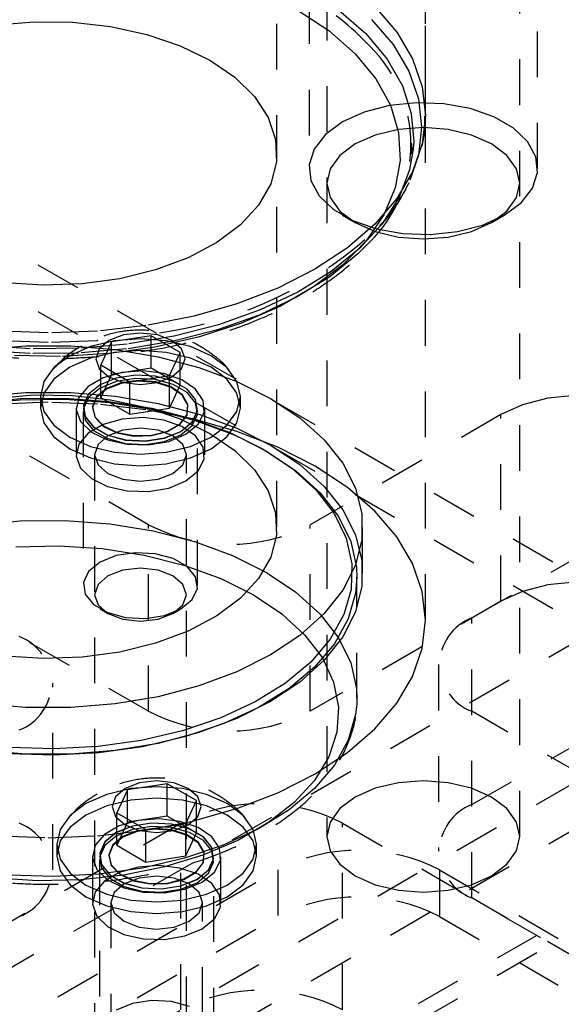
# Model space of a CAD drawing. Header units: inches. Extents: x 1907 to 2452, y -210 to -54.
# Tile 480 of 656: x 2001.44 to 2002.63, y -197.02 to -194.87. Entities that reach past the tile are written whole.
import ezdxf

# ---------------------------------------------------------------- set-up
doc = ezdxf.new("R2010")
doc.units = ezdxf.units.IN
doc.header["$LTSCALE"] = 0.5
doc.header["$MEASUREMENT"] = 0
doc.linetypes.add('HIDDEN', pattern=[0.225, 0.15, -0.075])
doc.layers.add('SID-M-H', color=4, linetype='HIDDEN')

msp = doc.modelspace()

# ---------------------------------------------------------------- linework, layer by layer
at = {"layer": 'SID-M-H'}
for p, q in [((2002.00306, -195.97915), (2002.00306, -192.41332)), ((2007.15991, -193.93816), (1994.07844, -201.48994)), ((2002.32781, -195.07934), (2002.32781, -194.14193)), ((2002.32806, -196.18329), (2002.32806, -194.14193)), ((2007.07501, -194.27333), (2000.10587, -198.29653)), ((2007.07501, -194.31191), (2000.13928, -198.31582)), ((2005.55125, -197.75656), (1999.62193, -194.33364)), ((2002.0733, -194.42324), (2002.0733, -195.19597)), ((2002.5733, -195.19597), (2002.5733, -194.42324)), ((2005.55125, -197.85863), (1999.76939, -194.52083)), ((2002.11235, -194.61545), (2002.11235, -196.6568)), ((2002.53425, -196.6568), (2002.53425, -194.61545)), ((2001.72226, -195.97477), (1999.74596, -194.83388)), ((2002.04753, -194.84829), (2002.1166, -194.89402)), ((2002.13853, -194.84926), (2002.19748, -194.90065)), ((2002.21732, -194.84128), (2002.26503, -194.89714)), ((2001.38737, -194.8818), (2001.47124, -194.87455)), ((2001.47124, -194.87455), (2001.55603, -194.87559)), ((2001.55603, -194.87559), (2001.63929, -194.88489)), ((2002.21, -194.86944), (2002.25723, -194.92472)), ((2001.63929, -194.88489), (2001.71864, -194.90217)), ((2002.1166, -194.89402), (2002.17424, -194.94475)), ((2002.26503, -194.89714), (2002.29971, -194.95611)), ((2001.71864, -194.90217), (2001.79178, -194.92695)), ((2002.19748, -194.90065), (2002.24404, -194.95612)), ((2001.79178, -194.92695), (2001.85661, -194.95851)), ((2002.25723, -194.92472), (2002.29155, -194.98309)), ((2001.85661, -194.95851), (2001.91128, -194.99594)), ((2002.17424, -194.94475), (2002.21938, -194.99954)), ((2002.24404, -194.95612), (2002.27737, -195.01468)), ((2002.29971, -194.95611), (2002.32075, -195.01719)), ((2002.29155, -194.98309), (2002.31238, -195.04355)), ((2001.91128, -194.99594), (2001.9542, -195.03816)), ((2002.21938, -194.99954), (2002.25117, -195.05737)), ((2002.27737, -195.01468), (2002.29689, -195.07528)), ((2002.32075, -195.01719), (2002.32781, -195.07934)), ((2001.9542, -195.03816), (2001.98414, -195.08397)), ((2002.31238, -195.04355), (2002.31937, -195.10506)), ((2002.24893, -195.05818), (2002.19397, -195.07246)), ((2002.30821, -195.05191), (2002.24893, -195.05818)), ((2002.25117, -195.05737), (2002.26902, -195.11715)), ((2002.36837, -195.05401), (2002.30821, -195.05191)), ((2002.42591, -195.06436), (2002.36837, -195.05401)), ((2002.47748, -195.08236), (2002.42591, -195.06436)), ((2001.98414, -195.08397), (2002.00025, -195.13203)), ((2002.19397, -195.07246), (2002.14653, -195.09392)), ((2002.29689, -195.07528), (2002.30224, -195.13684)), ((2002.32781, -195.07934), (2002.32075, -195.14148)), ((2002.5201, -195.10696), (2002.47748, -195.08236)), ((2002.14653, -195.09392), (2002.10936, -195.12131)), ((2002.26871, -195.11023), (2002.21783, -195.12239)), ((2002.3233, -195.10608), (2002.26871, -195.11023)), ((2002.31937, -195.10506), (2002.31238, -195.16657)), ((2002.3779, -195.11023), (2002.3233, -195.10608)), ((2002.42878, -195.12239), (2002.3779, -195.11023)), ((2002.55128, -195.13674), (2002.5201, -195.10696)), ((2002.00025, -195.13203), (2002.00205, -195.18098)), ((2002.10936, -195.12131), (2002.08462, -195.15303)), ((2002.21783, -195.12239), (2002.17414, -195.14175)), ((2002.26902, -195.11715), (2002.27261, -195.17779)), ((2002.47247, -195.14175), (2002.42878, -195.12239)), ((2002.08462, -195.15303), (2002.07376, -195.18726)), ((2002.17414, -195.14175), (2002.14062, -195.16697)), ((2002.30131, -195.15264), (2002.29333, -195.19826)), ((2002.32075, -195.14148), (2002.29971, -195.20257)), ((2002.30224, -195.13684), (2002.30131, -195.15264)), ((2002.50599, -195.16697), (2002.47247, -195.14175)), ((2002.56921, -195.16996), (2002.55128, -195.13674)), ((2002.14062, -195.16697), (2002.11954, -195.19634)), ((2002.27261, -195.17779), (2002.26186, -195.23814)), ((2002.31238, -195.16657), (2002.29409, -195.22142)), ((2002.52707, -195.19634), (2002.50599, -195.16697)), ((2002.57285, -195.20468), (2002.56921, -195.16996)), ((2002.00205, -195.18098), (2001.98949, -195.2294)), ((2002.07376, -195.18726), (2002.0774, -195.22199)), ((2002.11954, -195.19634), (2002.11235, -195.22786)), ((2002.29333, -195.19826), (2002.27031, -195.25845)), ((2002.53425, -195.22786), (2002.52707, -195.19634)), ((2002.29971, -195.20257), (2002.26503, -195.26154)), ((2002.56198, -195.23891), (2002.57285, -195.20468)), ((2001.72226, -196.38304), (1999.74596, -195.24215)), ((2001.98949, -195.2294), (2001.96294, -195.27589)), ((2002.0774, -195.22199), (2002.09533, -195.2552)), ((2002.11235, -195.22786), (2002.11954, -195.25937)), ((2002.26186, -195.23814), (2002.23698, -195.29708)), ((2002.52707, -195.25937), (2002.53425, -195.22786)), ((2002.53725, -195.27063), (2002.56198, -195.23891)), ((2002.09533, -195.2552), (2002.12651, -195.28498)), ((2002.11954, -195.25937), (2002.14062, -195.28875)), ((2002.26503, -195.26154), (2002.21732, -195.3174)), ((2002.27031, -195.25845), (2002.23361, -195.31634)), ((2002.50599, -195.28875), (2002.52707, -195.25937)), ((2001.96294, -195.27589), (2001.92316, -195.31913)), ((2002.12651, -195.28498), (2002.16912, -195.30958)), ((2002.50008, -195.29802), (2002.53725, -195.27063)), ((2002.14062, -195.28875), (2002.17414, -195.31397)), ((2002.1465, -195.298), (2002.17412, -195.31395)), ((2002.23698, -195.29708), (2002.19843, -195.35352)), ((2002.24827, -195.29741), (2002.23005, -195.31939)), ((2002.23273, -195.31747), (2002.24827, -195.29741)), ((2002.45264, -195.31948), (2002.50008, -195.29802)), ((2002.47247, -195.31397), (2002.50599, -195.28875)), ((2002.47249, -195.31395), (2002.50011, -195.298)), ((2004.2431, -195.31514), (2000.53079, -197.45821)), ((2001.92316, -195.31913), (2001.8713, -195.35787)), ((2002.21732, -195.3174), (2002.15738, -195.36918)), ((2002.16912, -195.30958), (2002.2207, -195.32758)), ((2002.17414, -195.31397), (2002.21783, -195.33332)), ((2002.23361, -195.31634), (2002.18387, -195.37088)), ((2002.2207, -195.32758), (2002.27824, -195.33793)), ((2002.39768, -195.33376), (2002.45264, -195.31948)), ((2002.42878, -195.33332), (2002.47247, -195.31397)), ((2002.21783, -195.33332), (2002.26871, -195.34549)), ((2002.26871, -195.34549), (2002.3233, -195.34964)), ((2002.27824, -195.33793), (2002.3384, -195.34003)), ((2002.3233, -195.34964), (2002.3779, -195.34549)), ((2002.3384, -195.34003), (2002.39768, -195.33376)), ((2002.3779, -195.34549), (2002.42878, -195.33332)), ((2001.8713, -195.35787), (2001.80884, -195.39098)), ((2002.15738, -195.36918), (2002.08625, -195.41601)), ((2002.18387, -195.37088), (2002.12198, -195.42111)), ((2002.19843, -195.35352), (2002.14692, -195.4064)), ((2002.2062, -195.35635), (2002.18021, -195.38265)), ((2001.80884, -195.39098), (2001.73759, -195.41753)), ((2002.18021, -195.38265), (2002.11866, -195.4326)), ((2002.14692, -195.4064), (2002.08342, -195.45474)), ((2001.65959, -195.43675), (2001.57708, -195.44807)), ((2001.73759, -195.41753), (2001.65959, -195.43675)), ((2002.08625, -195.41601), (2002.00514, -195.45707)), ((2002.11866, -195.4326), (2002.04611, -195.47738)), ((2002.12198, -195.42111), (2002.04904, -195.46612)), ((2001.49245, -195.45119), (2001.40812, -195.446)), ((2001.57708, -195.44807), (2001.49245, -195.45119)), ((2002.00514, -195.45707), (2001.91544, -195.49167)), ((2002.08342, -195.45474), (2002.00911, -195.49764)), ((2002.04611, -195.47738), (2001.96388, -195.51618)), ((2002.04904, -195.46612), (2001.96636, -195.50513)), ((2001.91544, -195.49167), (2001.81868, -195.51921)), ((2002.00911, -195.49764), (2001.92537, -195.5343)), ((2001.81868, -195.51921), (2001.71652, -195.53923)), ((2001.96388, -195.51618), (2001.87342, -195.5483)), ((2001.96636, -195.50513), (2001.87542, -195.53742)), ((2001.71652, -195.53923), (2001.61071, -195.55138)), ((2001.87542, -195.53742), (2001.77783, -195.56243)), ((2001.92537, -195.5343), (2001.83376, -195.56404)), ((2001.50306, -195.55546), (2001.39541, -195.55138)), ((2001.61071, -195.55138), (2001.50306, -195.55546)), ((2001.66727, -195.55984), (2001.63564, -195.57204)), ((2001.7279, -195.56162), (2001.6409, -195.57508)), ((2001.70459, -195.55556), (2001.66727, -195.55984)), ((2001.77783, -195.56243), (2001.67533, -195.5797)), ((2001.7419, -195.55984), (2001.70459, -195.55556)), ((2001.79158, -195.59839), (2001.7279, -195.56162)), ((2001.7279, -195.63266), (2001.7279, -195.56162)), ((2001.83376, -195.56404), (2001.736, -195.58629)), ((2001.77353, -195.57204), (2001.7419, -195.55984)), ((2001.87342, -195.5483), (2001.77635, -195.57317)), ((2001.35692, -195.59134), (2001.45401, -195.58328)), ((2001.46301, -195.58997), (2001.35696, -195.58278)), ((2001.50306, -195.5763), (2001.39651, -195.57227)), ((2001.45401, -195.58328), (2001.55211, -195.58328)), ((2001.60961, -195.57227), (2001.50306, -195.5763)), ((2001.59534, -195.58508), (2001.55008, -195.60512)), ((2001.55211, -195.58328), (2001.6492, -195.59134)), ((2001.67533, -195.5797), (2001.56977, -195.58894)), ((2001.64803, -195.57247), (2001.59534, -195.58508)), ((2001.61154, -195.57212), (2001.60961, -195.57227)), ((2001.63564, -195.57204), (2001.61451, -195.5903)), ((2001.6409, -195.57508), (2001.61759, -195.6253)), ((2001.736, -195.58629), (2001.63389, -195.60066)), ((2001.6409, -195.64612), (2001.6409, -195.57508)), ((2001.70459, -195.56818), (2001.64803, -195.57247)), ((2001.77635, -195.57317), (2001.67441, -195.59035)), ((2001.76114, -195.57247), (2001.70459, -195.56818)), ((2001.81384, -195.58508), (2001.76114, -195.57247)), ((2001.79466, -195.5903), (2001.77353, -195.57204)), ((2001.85909, -195.60512), (2001.81384, -195.58508)), ((2001.46322, -195.60056), (2001.35775, -195.59341)), ((2001.52935, -195.60686), (2001.42432, -195.60479)), ((2001.56977, -195.58894), (2001.46301, -195.58997)), ((2001.56941, -195.59954), (2001.46322, -195.60056)), ((2001.55008, -195.60512), (2001.51536, -195.63124)), ((2001.63389, -195.60066), (2001.52935, -195.60686)), ((2001.67441, -195.59035), (2001.56941, -195.59954)), ((2001.64803, -195.59779), (2001.59534, -195.61039)), ((2001.61451, -195.5903), (2001.60709, -195.61184)), ((2001.70459, -195.59349), (2001.64803, -195.59779)), ((2001.6492, -195.59134), (2001.74332, -195.60729)), ((2001.76114, -195.59779), (2001.70459, -195.59349)), ((2001.74332, -195.60729), (2001.83254, -195.63081)), ((2001.81384, -195.61039), (2001.76114, -195.59779)), ((2001.76827, -195.64861), (2001.79158, -195.59839)), ((2001.79158, -195.66942), (2001.79158, -195.59839)), ((2001.80209, -195.61184), (2001.79466, -195.5903)), ((2001.89381, -195.63124), (2001.85909, -195.60512)), ((2001.55008, -195.63043), (2001.51536, -195.65656)), ((2001.59534, -195.61039), (2001.55008, -195.63043)), ((2001.60709, -195.61184), (2001.61451, -195.63338)), ((2001.61759, -195.6253), (2001.68128, -195.66207)), ((2001.61759, -195.69634), (2001.61759, -195.6253)), ((2001.79466, -195.63338), (2001.80209, -195.61184)), ((2001.85909, -195.63043), (2001.81384, -195.61039)), ((2001.83254, -195.63081), (2001.91506, -195.66143)), ((2001.89381, -195.65656), (2001.85909, -195.63043)), ((2001.51536, -195.63124), (2001.49353, -195.66167)), ((2001.61451, -195.63338), (2001.63564, -195.65164)), ((2001.6409, -195.64612), (2001.61759, -195.69634)), ((2001.6645, -195.64189), (2001.62294, -195.65362)), ((2001.63564, -195.65164), (2001.66727, -195.66384)), ((2001.7279, -195.63266), (2001.6409, -195.64612)), ((2001.69369, -195.64774), (2001.65176, -195.65423)), ((2001.69369, -195.64806), (2001.65176, -195.65455)), ((2001.71039, -195.63859), (2001.6645, -195.64189)), ((2001.68128, -195.66207), (2001.76827, -195.64861)), ((2001.73694, -195.64992), (2001.69369, -195.64774)), ((2001.73694, -195.65025), (2001.69369, -195.64806)), ((2001.75566, -195.64407), (2001.71039, -195.63859)), ((2001.79158, -195.66942), (2001.7279, -195.63266)), ((2001.77628, -195.66052), (2001.73694, -195.64992)), ((2001.77628, -195.66084), (2001.73694, -195.65025)), ((2001.7419, -195.66384), (2001.77353, -195.65164)), ((2001.79539, -195.65773), (2001.75566, -195.64407)), ((2001.76827, -195.71965), (2001.76827, -195.64861)), ((2001.77353, -195.65164), (2001.79466, -195.63338)), ((2001.91564, -195.66167), (2001.89381, -195.63124)), ((2001.49353, -195.66167), (2001.48609, -195.69431)), ((2001.51536, -195.65656), (2001.49353, -195.68698)), ((2001.59024, -195.6725), (2001.56993, -195.69648)), ((2001.62294, -195.65362), (2001.59024, -195.6725)), ((2001.6162, -195.6686), (2001.5913, -195.68913)), ((2001.6162, -195.66892), (2001.5913, -195.68945)), ((2001.65176, -195.65423), (2001.6162, -195.6686)), ((2001.65176, -195.65455), (2001.6162, -195.66892)), ((2001.65176, -195.66183), (2001.6162, -195.6762)), ((2001.66219, -195.66452), (2001.63036, -195.6771)), ((2001.6623, -195.6659), (2001.63055, -195.67846)), ((2001.69369, -195.65534), (2001.65176, -195.66183)), ((2001.69974, -195.65942), (2001.66219, -195.66452)), ((2001.69975, -195.66082), (2001.6623, -195.6659)), ((2001.66727, -195.66384), (2001.70459, -195.66813)), ((2001.68128, -195.7331), (2001.68128, -195.66207)), ((2001.73694, -195.65753), (2001.69369, -195.65534)), ((2001.73794, -195.66249), (2001.69974, -195.65942)), ((2001.73786, -195.66389), (2001.69975, -195.66082)), ((2001.70459, -195.66813), (2001.7419, -195.66384)), ((2001.77628, -195.66812), (2001.73694, -195.65753)), ((2001.77147, -195.6747), (2001.73786, -195.66389)), ((2001.77164, -195.67333), (2001.73794, -195.66249)), ((2001.76827, -195.71965), (2001.79158, -195.66942)), ((2001.79629, -195.69046), (2001.77164, -195.67333)), ((2001.80698, -195.67824), (2001.77628, -195.66052)), ((2001.80698, -195.67856), (2001.77628, -195.66084)), ((2001.80698, -195.68584), (2001.77628, -195.66812)), ((2001.82528, -195.67811), (2001.79539, -195.65773)), ((2001.91564, -195.68698), (2001.89381, -195.65656)), ((2001.91506, -195.66143), (2001.9892, -195.69851)), ((2001.92309, -195.69431), (2001.91564, -195.66167)), ((2001.35692, -195.6934), (2001.45401, -195.68534)), ((2001.38737, -195.69834), (2001.47124, -195.69109)), ((2001.45401, -195.68534), (2001.55211, -195.68534)), ((2001.47124, -195.69109), (2001.55603, -195.69213)), ((2001.49353, -195.68698), (2001.48609, -195.71963)), ((2001.48609, -195.69431), (2001.48609, -195.71963)), ((2001.48609, -195.69431), (2001.49353, -195.72696)), ((2001.55211, -195.68534), (2001.6492, -195.6934)), ((2001.55603, -195.69213), (2001.63929, -195.70143)), ((2001.5913, -195.68913), (2001.58006, -195.71334)), ((2001.5913, -195.68945), (2001.58006, -195.71366)), ((2001.6162, -195.6762), (2001.5913, -195.69673)), ((2001.60856, -195.69547), (2001.59973, -195.71715)), ((2001.63036, -195.6771), (2001.60856, -195.69547)), ((2001.63055, -195.67846), (2001.60881, -195.69678)), ((2001.6492, -195.6934), (2001.74332, -195.70936)), ((2001.79605, -195.69178), (2001.77147, -195.6747)), ((2001.80828, -195.71284), (2001.79605, -195.69178)), ((2001.80855, -195.71158), (2001.79629, -195.69046)), ((2001.82533, -195.70095), (2001.80698, -195.67824)), ((2001.82533, -195.70127), (2001.80698, -195.67856)), ((2001.82533, -195.70855), (2001.80698, -195.68584)), ((2001.8421, -195.70298), (2001.82528, -195.67811)), ((2001.92309, -195.71963), (2001.91564, -195.68698)), ((2001.91564, -195.72696), (2001.92309, -195.69431)), ((2001.92309, -195.71963), (2001.92309, -195.69431)), ((2002.65469, -195.69192), (2002.59541, -195.69819)), ((2001.34429, -195.71065), (2001.4415, -195.70134)), ((2001.34664, -195.70809), (2001.44241, -195.69892)), ((2001.50306, -195.70702), (2001.39538, -195.7111)), ((2001.4415, -195.70134), (2001.54003, -195.7003)), ((2001.44241, -195.69892), (2001.53948, -195.6979)), ((2001.61074, -195.7111), (2001.50306, -195.70702)), ((2001.53948, -195.6979), (2001.63577, -195.70504)), ((2001.54003, -195.7003), (2001.63777, -195.70755)), ((2001.56993, -195.69648), (2001.56421, -195.72298)), ((2001.5913, -195.69673), (2001.58006, -195.72094)), ((2001.58006, -195.71334), (2001.58385, -195.7383)), ((2001.58006, -195.71366), (2001.58385, -195.73862)), ((2001.60881, -195.69678), (2001.6, -195.7184)), ((2001.71659, -195.72325), (2001.61074, -195.7111)), ((2001.61759, -195.69634), (2001.68128, -195.7331)), ((2001.63577, -195.70504), (2001.72924, -195.72021)), ((2001.63777, -195.70755), (2001.73264, -195.72294)), ((2001.63929, -195.70143), (2001.71864, -195.71871)), ((2001.74332, -195.70936), (2001.83254, -195.73288)), ((2001.8065, -195.73503), (2001.80828, -195.71284)), ((2001.80676, -195.73382), (2001.80855, -195.71158)), ((2001.82911, -195.72592), (2001.82533, -195.70095)), ((2001.82911, -195.72624), (2001.82533, -195.70127)), ((2001.82911, -195.73352), (2001.82533, -195.70855)), ((2001.84401, -195.72966), (2001.8421, -195.70298)), ((2001.9892, -195.69851), (2002.05343, -195.74131)), ((2002.54045, -195.71247), (2002.49301, -195.73393)), ((2002.59541, -195.69819), (2002.54045, -195.71247)), ((2004.2431, -195.72341), (2000.53079, -197.86648)), ((2001.48609, -195.71963), (2001.49353, -195.75227)), ((2001.49353, -195.72696), (2001.51536, -195.75738)), ((2001.56409, -195.71963), (2001.56409, -195.82169)), ((2001.56421, -195.72298), (2001.5737, -195.74911)), ((2001.57959, -195.71963), (2001.57959, -195.71995)), ((2001.57959, -195.72723), (2001.57959, -196.10789)), ((2001.58006, -195.72094), (2001.58385, -195.74591)), ((2001.58385, -195.7383), (2001.60219, -195.76102)), ((2001.59973, -195.71715), (2001.60506, -195.7392)), ((2001.6, -195.7184), (2001.60532, -195.7404)), ((2001.68128, -195.7331), (2001.76827, -195.71965)), ((2001.81877, -195.74328), (2001.71659, -195.72325)), ((2001.71864, -195.71871), (2001.79178, -195.74349)), ((2001.72924, -195.72021), (2001.81788, -195.74307)), ((2001.73264, -195.72294), (2001.82261, -195.74615)), ((2001.79096, -195.75535), (2001.8065, -195.73503)), ((2001.79118, -195.75419), (2001.80676, -195.73382)), ((2001.81787, -195.75012), (2001.82911, -195.72592)), ((2001.81787, -195.75044), (2001.82911, -195.72624)), ((2001.81787, -195.75773), (2001.82911, -195.73352)), ((2001.82959, -195.71995), (2001.82959, -195.71963)), ((2001.82959, -196.10789), (2001.82959, -195.72723)), ((2001.83081, -195.75525), (2001.84401, -195.72966)), ((2001.83254, -195.73288), (2001.91506, -195.7635)), ((2001.84509, -195.82169), (2001.84509, -195.71963)), ((2001.89381, -195.75738), (2001.91564, -195.72696)), ((2001.91564, -195.75227), (2001.92309, -195.71963)), ((2002.49301, -195.73393), (2002.07582, -195.97477)), ((2002.49301, -196.1422), (2002.49301, -195.73393)), ((2001.49353, -195.75227), (2001.51536, -195.78269)), ((2001.51536, -195.75738), (2001.55008, -195.78351)), ((2001.5737, -195.74911), (2001.59737, -195.77205)), ((2001.58385, -195.73862), (2001.60219, -195.76134)), ((2001.58385, -195.74591), (2001.60219, -195.76862)), ((2001.62294, -195.75568), (2001.59024, -195.77456)), ((2001.60506, -195.7392), (2001.62383, -195.75866)), ((2001.60532, -195.7404), (2001.62404, -195.75981)), ((2001.6645, -195.74396), (2001.62294, -195.75568)), ((2001.62383, -195.75866), (2001.65351, -195.77288)), ((2001.62404, -195.75981), (2001.65364, -195.774)), ((2001.71039, -195.74065), (2001.6645, -195.74396)), ((2001.75566, -195.74613), (2001.71039, -195.74065)), ((2001.79539, -195.7598), (2001.75566, -195.74613)), ((2001.76375, -195.77106), (2001.79096, -195.75535)), ((2001.76391, -195.76994), (2001.79118, -195.75419)), ((2001.79178, -195.74349), (2001.85661, -195.77505)), ((2001.79297, -195.77065), (2001.81787, -195.75012)), ((2001.79297, -195.77097), (2001.81787, -195.75044)), ((2001.79297, -195.77825), (2001.81787, -195.75773)), ((2001.82528, -195.78018), (2001.79539, -195.7598)), ((2001.80393, -195.77698), (2001.83081, -195.75525)), ((2001.81788, -195.74307), (2001.89981, -195.77313)), ((2001.91556, -195.77083), (2001.81877, -195.74328)), ((2001.82261, -195.74615), (2001.90578, -195.77666)), ((2001.85909, -195.78351), (2001.89381, -195.75738)), ((2001.89381, -195.78269), (2001.91564, -195.75227)), ((2002.05343, -195.74131), (2002.10646, -195.78894)), ((2001.59024, -195.77456), (2001.56993, -195.79855)), ((2001.59737, -195.77205), (2001.63267, -195.7893)), ((2001.60219, -195.76102), (2001.63289, -195.77874)), ((2001.60219, -195.76134), (2001.63289, -195.77906)), ((2001.60219, -195.76862), (2001.63289, -195.78634)), ((2001.63352, -195.78067), (2001.61174, -195.79949)), ((2001.63289, -195.77874), (2001.67223, -195.78933)), ((2001.63289, -195.77906), (2001.67223, -195.78965)), ((2001.66613, -195.76809), (2001.63352, -195.78067)), ((2001.65351, -195.77288), (2001.69008, -195.77996)), ((2001.65364, -195.774), (2001.69012, -195.78105)), ((2001.70459, -195.76368), (2001.66613, -195.76809)), ((2001.69008, -195.77996), (2001.72862, -195.77893)), ((2001.69012, -195.78105), (2001.72856, -195.78003)), ((2001.74305, -195.76809), (2001.70459, -195.76368)), ((2001.72856, -195.78003), (2001.76375, -195.77106)), ((2001.72862, -195.77893), (2001.76391, -195.76994)), ((2001.77565, -195.78067), (2001.74305, -195.76809)), ((2001.75741, -195.78503), (2001.79297, -195.77065)), ((2001.75741, -195.78535), (2001.79297, -195.77097)), ((2001.75741, -195.79263), (2001.79297, -195.77825)), ((2001.76629, -195.79249), (2001.80393, -195.77698)), ((2001.79744, -195.79949), (2001.77565, -195.78067)), ((2001.8421, -195.80505), (2001.82528, -195.78018)), ((2001.85661, -195.77505), (2001.91128, -195.81248)), ((2001.89981, -195.77313), (2001.97329, -195.80976)), ((2001.90578, -195.77666), (2001.92196, -195.78383)), ((2001.91506, -195.7635), (2001.9892, -195.80058)), ((2002.00529, -195.80544), (2001.91556, -195.77083)), ((2001.51536, -195.78269), (2001.55008, -195.80882)), ((2001.55008, -195.78351), (2001.59534, -195.80355)), ((2001.56993, -195.79855), (2001.56421, -195.82505)), ((2001.61174, -195.79949), (2001.60409, -195.82169)), ((2001.63267, -195.7893), (2001.67575, -195.79901)), ((2001.63289, -195.78634), (2001.67223, -195.79693)), ((2001.67223, -195.78933), (2001.71548, -195.79151)), ((2001.67223, -195.78965), (2001.71548, -195.79183)), ((2001.67223, -195.79693), (2001.71548, -195.79912)), ((2001.67575, -195.79901), (2001.72196, -195.80011)), ((2001.71548, -195.79151), (2001.75741, -195.78503)), ((2001.71548, -195.79183), (2001.75741, -195.78535)), ((2001.71548, -195.79912), (2001.75741, -195.79263)), ((2001.72196, -195.80011), (2001.76629, -195.79249)), ((2001.80509, -195.82169), (2001.79744, -195.79949)), ((2001.81384, -195.80355), (2001.85909, -195.78351)), ((2001.85909, -195.80882), (2001.89381, -195.78269)), ((2001.92196, -195.78383), (2001.98036, -195.81385)), ((2001.9892, -195.80058), (2002.05343, -195.84337)), ((2002.10646, -195.78894), (2002.14721, -195.84045)), ((2001.55008, -195.80882), (2001.59534, -195.82886)), ((2001.59534, -195.80355), (2001.64803, -195.81615)), ((2001.60409, -195.82169), (2001.60409, -197.86305)), ((2001.60409, -195.82169), (2001.61174, -195.8439)), ((2001.64803, -195.81615), (2001.70459, -195.82045)), ((2001.70459, -195.82045), (2001.76114, -195.81615)), ((2001.76114, -195.81615), (2001.81384, -195.80355)), ((2001.79744, -195.8439), (2001.80509, -195.82169)), ((2001.80509, -197.86305), (2001.80509, -195.82169)), ((2001.81384, -195.82886), (2001.85909, -195.80882)), ((2001.84401, -195.83173), (2001.8421, -195.80505)), ((2001.91128, -195.81248), (2001.9542, -195.8547)), ((2001.97329, -195.80976), (2002.03674, -195.85218)), ((2001.98036, -195.81385), (2002.04477, -195.8569)), ((2002.08642, -195.84652), (2002.00529, -195.80544)), ((2001.56421, -195.82505), (2001.5737, -195.85118)), ((2001.59534, -195.82886), (2001.64803, -195.84147)), ((2001.61174, -195.8439), (2001.63352, -195.86272)), ((2001.64803, -195.84147), (2001.70459, -195.84576)), ((2001.70459, -195.84576), (2001.76114, -195.84147)), ((2001.76114, -195.84147), (2001.81384, -195.82886)), ((2001.77565, -195.86272), (2001.79744, -195.8439)), ((2001.83081, -195.85732), (2001.84401, -195.83173)), ((2002.05343, -195.84337), (2002.10646, -195.89101)), ((2002.14721, -195.84045), (2002.17485, -195.89479)), ((2001.5737, -195.85118), (2001.59737, -195.87411)), ((2001.63352, -195.86272), (2001.66613, -195.87529)), ((2001.74305, -195.87529), (2001.77565, -195.86272)), ((2001.80393, -195.87905), (2001.83081, -195.85732)), ((2001.9542, -195.8547), (2001.98414, -195.90051)), ((2002.03674, -195.85218), (2002.08882, -195.89948)), ((2002.04477, -195.8569), (2002.09763, -195.90491)), ((2002.15758, -195.89336), (2002.08642, -195.84652)), ((2001.59737, -195.87411), (2001.63267, -195.89137)), ((2001.66613, -195.87529), (2001.70459, -195.87971)), ((2001.70459, -195.87971), (2001.74305, -195.87529)), ((2001.76629, -195.89456), (2001.80393, -195.87905)), ((2001.63267, -195.89137), (2001.67575, -195.90108)), ((2001.67575, -195.90108), (2001.72196, -195.90218)), ((2001.72196, -195.90218), (2001.76629, -195.89456)), ((2001.98414, -195.90051), (2002.00025, -195.94857)), ((2002.08882, -195.89948), (2002.12842, -195.95065)), ((2002.09763, -195.90491), (2002.13782, -195.95685)), ((2002.10646, -195.89101), (2002.14721, -195.94252)), ((2002.21753, -195.94515), (2002.15758, -195.89336)), ((2002.17485, -195.89479), (2002.18881, -195.95084)), ((2002.00025, -195.94857), (2002.00205, -195.99752)), ((2002.12842, -195.95065), (2002.15468, -196.00461)), ((2002.14721, -195.94252), (2002.17485, -195.99685)), ((2002.18881, -195.95084), (2002.18881, -196.00746)), ((2002.26526, -196.00103), (2002.21753, -195.94515)), ((2002.42937, -196.17887), (2002.84656, -195.93803)), ((2001.34429, -195.97602), (2001.4415, -195.96671)), ((2001.4415, -195.96671), (2001.54003, -195.96568)), ((2001.54003, -195.96568), (2001.63777, -195.97293)), ((2001.63777, -195.97293), (2001.73264, -195.98832)), ((2001.72226, -196.38304), (2001.72226, -195.97477)), ((2002.07582, -196.38304), (2002.07582, -195.97477)), ((2002.13782, -195.95685), (2002.16448, -196.01162)), ((2001.73264, -195.98832), (2001.82261, -196.01152)), ((2002.17485, -195.99685), (2002.18881, -196.0529)), ((2002.19056, -196.08122), (2002.19056, -195.97915)), ((2001.82261, -196.01152), (2001.90578, -196.04204)), ((2002.00205, -195.99752), (2001.98949, -196.04594)), ((2002.15468, -196.00461), (2002.16706, -196.06019)), ((2002.16448, -196.01162), (2002.17705, -196.06804)), ((2002.18881, -196.00746), (2002.17485, -196.06351)), ((2002.29995, -196.06002), (2002.26526, -196.00103)), ((2001.43196, -196.02315), (2001.5268, -196.0211)), ((2001.5268, -196.0211), (2001.62111, -196.02723)), ((2001.62111, -196.02723), (2001.71279, -196.04141)), ((2001.69369, -196.036), (2001.65176, -196.04249)), ((2001.73694, -196.03819), (2001.69369, -196.036)), ((2001.77628, -196.04878), (2001.73694, -196.03819)), ((2001.6162, -196.05687), (2001.5913, -196.07739)), ((2001.65176, -196.04249), (2001.6162, -196.05687)), ((2001.71279, -196.04141), (2001.79978, -196.06332)), ((2001.80698, -196.0665), (2001.77628, -196.04878)), ((2001.90578, -196.04204), (2001.98036, -196.07922)), ((2001.98949, -196.04594), (2001.96294, -196.09243)), ((2002.16706, -196.06019), (2002.16529, -196.11623)), ((2002.18881, -196.0529), (2002.18881, -196.10953)), ((2002.321, -196.12112), (2002.29995, -196.06002)), ((2001.5913, -196.07739), (2001.58006, -196.1016)), ((2001.66613, -196.0743), (2001.63352, -196.08687)), ((2001.70459, -196.06988), (2001.66613, -196.0743)), ((2001.74305, -196.0743), (2001.70459, -196.06988)), ((2001.77565, -196.08687), (2001.74305, -196.0743)), ((2001.79978, -196.06332), (2001.88014, -196.09247)), ((2001.82533, -196.08921), (2001.80698, -196.0665)), ((2001.98036, -196.07922), (2002.04477, -196.12228)), ((2002.17485, -196.06351), (2002.14721, -196.11785)), ((2002.17705, -196.06804), (2002.17806, -196.08938)), ((2001.58006, -196.1016), (2001.58385, -196.12657)), ((2001.63352, -196.08687), (2001.61174, -196.10569)), ((2001.79744, -196.10569), (2001.77565, -196.08687)), ((2001.82911, -196.11418), (2001.82533, -196.08921)), ((2001.88014, -196.09247), (2001.95207, -196.12821)), ((2001.96294, -196.09243), (2001.92316, -196.13567)), ((2002.17806, -196.08938), (2002.17525, -196.12492)), ((2002.17806, -196.35476), (2002.17806, -196.08938)), ((2002.65469, -196.10019), (2002.59541, -196.10646)), ((2001.61174, -196.10569), (2001.60409, -196.1279)), ((2001.80509, -196.1279), (2001.79744, -196.10569)), ((2001.81787, -196.13839), (2001.82911, -196.11418)), ((2002.04477, -196.12228), (2002.09763, -196.17029)), ((2002.14721, -196.11785), (2002.10646, -196.16936)), ((2002.16529, -196.11623), (2002.1494, -196.17152)), ((2002.17525, -196.12492), (2002.15912, -196.18104)), ((2002.18881, -196.10953), (2002.17485, -196.16558)), ((2002.32806, -196.18329), (2002.321, -196.12112)), ((2002.54045, -196.12074), (2002.49301, -196.1422)), ((2002.59541, -196.10646), (2002.54045, -196.12074)), ((2001.58385, -196.12657), (2001.60219, -196.14928)), ((2001.60409, -196.1279), (2001.61174, -196.1501)), ((2001.79297, -196.15892), (2001.81787, -196.13839)), ((2001.79744, -196.1501), (2001.80509, -196.1279)), ((2001.92316, -196.13567), (2001.8713, -196.17441)), ((2001.95207, -196.12821), (2002.01398, -196.16974)), ((2002.49301, -196.1422), (2002.07582, -196.38304)), ((2001.60219, -196.14928), (2001.63289, -196.167)), ((2001.61174, -196.1501), (2001.63352, -196.16892)), ((2001.61618, -196.15891), (2001.63351, -196.16891)), ((2001.63289, -196.167), (2001.67223, -196.17759)), ((2001.63352, -196.16892), (2001.66613, -196.1815)), ((2001.74305, -196.1815), (2001.77565, -196.16892)), ((2001.75741, -196.17329), (2001.79297, -196.15892)), ((2001.77565, -196.16892), (2001.79744, -196.1501)), ((2001.77566, -196.16891), (2001.79299, -196.15891)), ((2002.10646, -196.16936), (2002.05343, -196.217)), ((2002.17485, -196.16558), (2002.14721, -196.21992)), ((2001.66613, -196.1815), (2001.70459, -196.18591)), ((2001.67223, -196.17759), (2001.71548, -196.17978)), ((2001.70459, -196.18591), (2001.74305, -196.1815)), ((2001.71548, -196.17978), (2001.75741, -196.17329)), ((2001.8713, -196.17441), (2001.80884, -196.20752)), ((2002.01398, -196.16974), (2002.06447, -196.21613)), ((2002.09763, -196.17029), (2002.13782, -196.22223)), ((2002.1494, -196.17152), (2002.11974, -196.22488)), ((2002.15912, -196.18104), (2002.12901, -196.23521)), ((2002.321, -196.24545), (2002.32806, -196.18329)), ((2002.42937, -196.79124), (2002.42937, -196.17887)), ((2001.80884, -196.20752), (2001.73759, -196.23407)), ((2002.05343, -196.217), (2001.9892, -196.25979)), ((2002.06447, -196.21613), (2002.10243, -196.26635)), ((2002.11974, -196.22488), (2002.07693, -196.27519)), ((2002.14721, -196.21992), (2002.10646, -196.27143)), ((2002.13782, -196.22223), (2002.16448, -196.27699)), ((2001.65959, -196.25329), (2001.57708, -196.26461)), ((2001.73759, -196.23407), (2001.65959, -196.25329)), ((2002.12901, -196.23521), (2002.08556, -196.28627)), ((2002.29995, -196.30655), (2002.321, -196.24545)), ((2001.49245, -196.26773), (2001.40812, -196.26254)), ((2001.57708, -196.26461), (2001.49245, -196.26773)), ((2001.9892, -196.25979), (2001.91506, -196.29687)), ((2002.07693, -196.27519), (2002.02189, -196.32136)), ((2002.10646, -196.27143), (2002.05343, -196.31906)), ((2002.10243, -196.26635), (2002.12699, -196.31927)), ((2002.16448, -196.27699), (2002.17705, -196.33342)), ((2001.91506, -196.29687), (2001.83254, -196.32749)), ((2002.08556, -196.28627), (2002.0297, -196.33313)), ((2002.35615, -196.28092), (2002.35615, -196.68919)), ((2002.05343, -196.31906), (2001.9892, -196.36186)), ((2002.12699, -196.31927), (2002.13762, -196.37371)), ((2002.26526, -196.36554), (2002.29995, -196.30655)), ((2001.51264, -196.73001), (2001.51264, -196.32174)), ((2001.83254, -196.32749), (2001.74332, -196.35101)), ((2002.02189, -196.32136), (2001.9558, -196.36241)), ((2002.0297, -196.33313), (2001.96261, -196.3748)), ((2002.17705, -196.33342), (2002.17806, -196.35476)), ((2001.74332, -196.35101), (2001.6492, -196.36697)), ((2001.9558, -196.36241), (2001.88005, -196.39746)), ((2001.9892, -196.36186), (2001.91506, -196.39894)), ((2002.17806, -196.35476), (2002.17771, -196.3673)), ((2002.42937, -196.58714), (2002.84656, -196.3463)), ((2001.45401, -196.37502), (2001.35692, -196.36697)), ((2001.55211, -196.37502), (2001.45401, -196.37502)), ((2001.6492, -196.36697), (2001.55211, -196.37502)), ((2001.96261, -196.3748), (2001.88572, -196.41039)), ((2002.13762, -196.37371), (2002.13407, -196.42846)), ((2002.17771, -196.3673), (2002.17525, -196.3903)), ((2002.21753, -196.42142), (2002.26526, -196.36554)), ((2004.41372, -197.52852), (2002.42937, -196.38297)), ((2001.88005, -196.39746), (2001.79627, -196.42578)), ((2001.91506, -196.39894), (2001.83254, -196.42956)), ((2002.17525, -196.3903), (2002.15912, -196.44642)), ((2001.79627, -196.42578), (2001.70625, -196.44676)), ((2001.88572, -196.41039), (2001.80068, -196.43913)), ((2002.15758, -196.47322), (2002.21753, -196.42142)), ((2001.70625, -196.44676), (2001.61189, -196.45994)), ((2001.80068, -196.43913), (2001.7093, -196.46042)), ((2001.83254, -196.42956), (2001.74332, -196.45308)), ((2002.13407, -196.42846), (2002.11642, -196.4823)), ((2002.15912, -196.44642), (2002.12901, -196.50059)), ((2001.45401, -196.47709), (2001.35692, -196.46903)), ((2001.51521, -196.46505), (2001.41827, -196.46198)), ((2001.61189, -196.45994), (2001.51521, -196.46505)), ((2001.6492, -196.46903), (2001.55211, -196.47709)), ((2001.7093, -196.46042), (2001.61352, -196.4738)), ((2001.74332, -196.45308), (2001.6492, -196.46903)), ((2001.51539, -196.47899), (2001.41699, -196.47587)), ((2001.55211, -196.47709), (2001.45401, -196.47709)), ((2001.61352, -196.4738), (2001.51539, -196.47899)), ((2002.11642, -196.4823), (2002.08508, -196.53401)), ((2002.08642, -196.52005), (2002.15758, -196.47322)), ((2002.12901, -196.50059), (2002.08556, -196.55165)), ((2001.73994, -196.53525), (2001.70263, -196.53953)), ((2001.77725, -196.53953), (2001.73994, -196.53525)), ((2002.00529, -196.56113), (2002.08642, -196.52005)), ((2002.08508, -196.53401), (2002.04073, -196.58245)), ((2002.3233, -196.53502), (2002.26871, -196.53917)), ((2002.3779, -196.53917), (2002.3233, -196.53502)), ((2001.68339, -196.55216), (2001.63069, -196.56476)), ((2001.671, -196.55173), (2001.64986, -196.56999)), ((2001.67625, -196.55477), (2001.65294, -196.60499)), ((2001.70263, -196.53953), (2001.671, -196.55173)), ((2001.76325, -196.54131), (2001.67625, -196.55477)), ((2001.67625, -196.62581), (2001.67625, -196.55477)), ((2001.73994, -196.54787), (2001.68339, -196.55216)), ((2001.79649, -196.55216), (2001.73994, -196.54787)), ((2001.82694, -196.57808), (2001.76325, -196.54131)), ((2001.76325, -196.61235), (2001.76325, -196.54131)), ((2001.80888, -196.55173), (2001.77725, -196.53953)), ((2001.84919, -196.56476), (2001.79649, -196.55216)), ((2001.83002, -196.56999), (2001.80888, -196.55173)), ((2002.08556, -196.55165), (2002.0297, -196.59851)), ((2002.21783, -196.55134), (2002.17414, -196.57069)), ((2002.26871, -196.53917), (2002.21783, -196.55134)), ((2002.42878, -196.55134), (2002.3779, -196.53917)), ((2002.47247, -196.57069), (2002.42878, -196.55134)), ((2001.63069, -196.56476), (2001.58544, -196.58481)), ((2001.68339, -196.57748), (2001.63069, -196.59008)), ((2001.64986, -196.56999), (2001.64244, -196.59153)), ((2001.73994, -196.57318), (2001.68339, -196.57748)), ((2001.79649, -196.57748), (2001.73994, -196.57318)), ((2001.84919, -196.59008), (2001.79649, -196.57748)), ((2001.80363, -196.6283), (2001.82694, -196.57808)), ((2001.82694, -196.64911), (2001.82694, -196.57808)), ((2001.83744, -196.59153), (2001.83002, -196.56999)), ((2001.89444, -196.58481), (2001.84919, -196.56476)), ((2001.91556, -196.59574), (2002.00529, -196.56113)), ((2002.17414, -196.57069), (2002.14062, -196.59591)), ((2002.50599, -196.59591), (2002.47247, -196.57069)), ((2001.58544, -196.58481), (2001.55071, -196.61093)), ((2001.63069, -196.59008), (2001.58544, -196.61012)), ((2001.64244, -196.59153), (2001.64986, -196.61307)), ((2001.81877, -196.62329), (2001.91556, -196.59574)), ((2001.83002, -196.61307), (2001.83744, -196.59153)), ((2001.89444, -196.61012), (2001.84919, -196.59008)), ((2001.92917, -196.61093), (2001.89444, -196.58481)), ((2002.0297, -196.59851), (2001.96261, -196.64018)), ((2002.04073, -196.58245), (2001.98437, -196.62654)), ((2002.14062, -196.59591), (2002.11954, -196.62528)), ((2002.52707, -196.62528), (2002.50599, -196.59591)), ((2001.55071, -196.61093), (2001.52889, -196.64136)), ((2001.58544, -196.61012), (2001.55071, -196.63625)), ((2001.64986, -196.61307), (2001.671, -196.63133)), ((2001.65294, -196.60499), (2001.71663, -196.64176)), ((2001.65294, -196.67603), (2001.65294, -196.60499)), ((2001.69985, -196.62158), (2001.6583, -196.63331)), ((2001.76325, -196.61235), (2001.67625, -196.62581)), ((2001.74575, -196.61828), (2001.69985, -196.62158)), ((2001.79101, -196.62376), (2001.74575, -196.61828)), ((2001.82694, -196.64911), (2001.76325, -196.61235)), ((2001.80888, -196.63133), (2001.83002, -196.61307)), ((2001.92917, -196.63625), (2001.89444, -196.61012)), ((2001.951, -196.64136), (2001.92917, -196.61093)), ((1999.97943, -197.67483), (2001.79297, -196.6279)), ((2001.52889, -196.64136), (2001.52144, -196.674)), ((2001.55071, -196.63625), (2001.52889, -196.66667)), ((2001.6583, -196.63331), (2001.6256, -196.65219)), ((2001.68711, -196.63392), (2001.65155, -196.64829)), ((2001.68711, -196.63424), (2001.65155, -196.64861)), ((2001.68711, -196.64152), (2001.65155, -196.65589)), ((2001.67625, -196.62581), (2001.65294, -196.67603)), ((2001.671, -196.63133), (2001.70263, -196.64353)), ((2001.72905, -196.62743), (2001.68711, -196.63392)), ((2001.72905, -196.62775), (2001.68711, -196.63424)), ((2001.72905, -196.63503), (2001.68711, -196.64152)), ((2001.73509, -196.63911), (2001.69754, -196.6442)), ((2001.73511, -196.64051), (2001.69765, -196.64559)), ((2001.71659, -196.64332), (2001.81877, -196.62329)), ((2001.71663, -196.64176), (2001.80363, -196.6283)), ((2001.71663, -196.71279), (2001.71663, -196.64176)), ((2001.77229, -196.62961), (2001.72905, -196.62743)), ((2001.77229, -196.62994), (2001.72905, -196.62775)), ((2001.77229, -196.63722), (2001.72905, -196.63503)), ((2001.7733, -196.64218), (2001.73509, -196.63911)), ((2001.77321, -196.64358), (2001.73511, -196.64051)), ((2001.81164, -196.6402), (2001.77229, -196.62961)), ((2001.81164, -196.64053), (2001.77229, -196.62994)), ((2001.81164, -196.64781), (2001.77229, -196.63722)), ((2001.807, -196.65302), (2001.7733, -196.64218)), ((2001.77725, -196.64353), (2001.80888, -196.63133)), ((2001.83075, -196.63742), (2001.79101, -196.62376)), ((2001.79297, -197.03617), (2001.79297, -196.6279)), ((2001.80363, -196.69934), (2001.80363, -196.6283)), ((2001.84234, -196.65793), (2001.81164, -196.6402)), ((2001.84234, -196.65825), (2001.81164, -196.64053)), ((2001.86064, -196.6578), (2001.83075, -196.63742)), ((2001.96261, -196.64018), (2001.88572, -196.67576)), ((2001.98437, -196.62654), (2001.91726, -196.66528)), ((2001.951, -196.66667), (2001.92917, -196.63625)), ((2001.95844, -196.674), (2001.951, -196.64136)), ((2002.11954, -196.62528), (2002.11235, -196.6568)), ((2002.14653, -196.6279), (2004.06017, -197.73262)), ((2002.14653, -197.03617), (2002.14653, -196.6279)), ((2002.53425, -196.6568), (2002.52707, -196.62528)), ((2001.39538, -196.65547), (2001.50306, -196.65955)), ((2001.50306, -196.65955), (2001.61074, -196.65547)), ((2001.6256, -196.65219), (2001.60528, -196.67617)), ((2001.61074, -196.65547), (2001.71659, -196.64332)), ((2001.65155, -196.64829), (2001.62665, -196.66882)), ((2001.65155, -196.64861), (2001.62665, -196.66914)), ((2001.65155, -196.65589), (2001.62665, -196.67642)), ((2001.66572, -196.65679), (2001.64392, -196.67516)), ((2001.66591, -196.65815), (2001.64417, -196.67647)), ((2001.69754, -196.6442), (2001.66572, -196.65679)), ((2001.69765, -196.64559), (2001.66591, -196.65815)), ((2001.70263, -196.64353), (2001.73994, -196.64782)), ((2001.73994, -196.64782), (2001.77725, -196.64353)), ((2001.80683, -196.65439), (2001.77321, -196.64358)), ((2001.80363, -196.69934), (2001.82694, -196.64911)), ((2001.83141, -196.67147), (2001.80683, -196.65439)), ((2001.83164, -196.67015), (2001.807, -196.65302)), ((2001.84234, -196.66553), (2001.81164, -196.64781)), ((2001.86068, -196.68064), (2001.84234, -196.65793)), ((2001.86068, -196.68096), (2001.84234, -196.65825)), ((2001.87745, -196.68267), (2001.86064, -196.6578)), ((2002.11235, -196.6568), (2002.11954, -196.68832)), ((2002.52707, -196.68832), (2002.53425, -196.6568)), ((2001.52889, -196.66667), (2001.52144, -196.69932)), ((2001.52144, -196.674), (2001.52144, -196.69932)), ((2001.52144, -196.674), (2001.52889, -196.70665)), ((2001.60528, -196.67617), (2001.59956, -196.70267)), ((2001.62665, -196.66882), (2001.61542, -196.69303)), ((2001.62665, -196.66914), (2001.61542, -196.69335)), ((2001.62665, -196.67642), (2001.61542, -196.70063)), ((2001.64392, -196.67516), (2001.63509, -196.69684)), ((2001.64417, -196.67647), (2001.63536, -196.69809)), ((2001.65294, -196.67603), (2001.71663, -196.71279)), ((2001.88572, -196.67576), (2001.80068, -196.70451)), ((2001.84363, -196.69253), (2001.83141, -196.67147)), ((2001.8439, -196.69127), (2001.83164, -196.67015)), ((2001.91726, -196.66528), (2001.8409, -196.69781)), ((2001.86068, -196.68824), (2001.84234, -196.66553)), ((2001.86447, -196.7056), (2001.86068, -196.68064)), ((2001.86447, -196.70593), (2001.86068, -196.68096)), ((2001.87936, -196.70935), (2001.87745, -196.68267)), ((2001.95844, -196.69932), (2001.951, -196.66667)), ((2001.951, -196.70665), (2001.95844, -196.674)), ((2001.95844, -196.69932), (2001.95844, -196.674)), ((2001.52144, -196.69932), (2001.52889, -196.73196)), ((2001.52889, -196.70665), (2001.55071, -196.73707)), ((2001.59944, -196.69932), (2001.59944, -196.80138)), ((2001.59956, -196.70267), (2001.60905, -196.7288)), ((2001.61494, -196.69932), (2001.61494, -196.69964)), ((2001.61494, -196.70692), (2001.61494, -197.08758)), ((2001.61542, -196.69303), (2001.6192, -196.71799)), ((2001.61542, -196.69335), (2001.6192, -196.71831)), ((2001.61542, -196.70063), (2001.6192, -196.7256)), ((2001.63509, -196.69684), (2001.64042, -196.71889)), ((2001.63536, -196.69809), (2001.64067, -196.72009)), ((2001.80068, -196.70451), (2001.7093, -196.72579)), ((2001.71663, -196.71279), (2001.80363, -196.69934)), ((2001.8409, -196.69781), (2001.75699, -196.72341)), ((2001.84186, -196.71472), (2001.84363, -196.69253)), ((2001.84212, -196.71351), (2001.8439, -196.69127)), ((2001.85323, -196.72981), (2001.86447, -196.7056)), ((2001.85323, -196.73013), (2001.86447, -196.70593)), ((2001.86447, -196.71321), (2001.86068, -196.68824)), ((2001.86494, -196.69964), (2001.86494, -196.69932)), ((2001.86494, -197.08758), (2001.86494, -196.70692)), ((2001.88044, -196.80138), (2001.88044, -196.69932)), ((2001.92917, -196.73707), (2001.951, -196.70665)), ((2001.951, -196.73196), (2001.95844, -196.69932)), ((2002.11954, -196.68832), (2002.14062, -196.71769)), ((2002.50599, -196.71769), (2002.52707, -196.68832)), ((2001.60905, -196.7288), (2001.63273, -196.75174)), ((2001.7093, -196.72579), (2001.61352, -196.73918)), ((2001.6192, -196.71799), (2001.63755, -196.74071)), ((2001.6192, -196.71831), (2001.63755, -196.74103)), ((2001.6192, -196.7256), (2001.63755, -196.74831)), ((2001.64042, -196.71889), (2001.65919, -196.73835)), ((2001.64067, -196.72009), (2001.65939, -196.7395)), ((2001.69985, -196.72365), (2001.6583, -196.73537)), ((2001.75699, -196.72341), (2001.66741, -196.74151)), ((2001.74575, -196.72034), (2001.69985, -196.72365)), ((2001.79101, -196.72582), (2001.74575, -196.72034)), ((2001.83075, -196.73949), (2001.79101, -196.72582)), ((2001.82632, -196.73504), (2001.84186, -196.71472)), ((2001.82654, -196.73388), (2001.84212, -196.71351)), ((2001.85323, -196.73742), (2001.86447, -196.71321)), ((2001.86617, -196.73494), (2001.87936, -196.70935)), ((2002.14062, -196.71769), (2002.17414, -196.74291)), ((2002.47247, -196.74291), (2002.50599, -196.71769)), ((2000.48483, -197.60757), (2002.00511, -196.72993)), ((2001.47932, -196.75374), (2001.38501, -196.74761)), ((2001.51539, -196.74436), (2001.41699, -196.74125)), ((2001.61352, -196.73918), (2001.51539, -196.74436)), ((2001.52889, -196.73196), (2001.55071, -196.76238)), ((2001.55071, -196.73707), (2001.58544, -196.7632)), ((2001.66741, -196.74151), (2001.57416, -196.75169)), ((2001.6583, -196.73537), (2001.6256, -196.75425)), ((2001.63755, -196.74071), (2001.66824, -196.75843)), ((2001.63755, -196.74103), (2001.66824, -196.75875)), ((2001.63755, -196.74831), (2001.66824, -196.76603)), ((2001.65919, -196.73835), (2001.68886, -196.75257)), ((2001.65939, -196.7395), (2001.689, -196.75369)), ((2001.70148, -196.74778), (2001.66888, -196.76036)), ((2001.73994, -196.74337), (2001.70148, -196.74778)), ((2001.7784, -196.74778), (2001.73994, -196.74337)), ((2001.76391, -196.75972), (2001.79911, -196.75075)), ((2001.76397, -196.75862), (2001.79926, -196.74963)), ((2001.81101, -196.76036), (2001.7784, -196.74778)), ((2001.79277, -196.76472), (2001.82833, -196.75034)), ((2001.79277, -196.76504), (2001.82833, -196.75066)), ((2001.79911, -196.75075), (2001.82632, -196.73504)), ((2001.79926, -196.74963), (2001.82654, -196.73388)), ((2001.82833, -196.75034), (2001.85323, -196.72981)), ((2001.82833, -196.75066), (2001.85323, -196.73013)), ((2001.82833, -196.75794), (2001.85323, -196.73742)), ((2001.86064, -196.75986), (2001.83075, -196.73949)), ((2001.83929, -196.75667), (2001.86617, -196.73494)), ((2001.89444, -196.7632), (2001.92917, -196.73707)), ((2001.92917, -196.76238), (2001.951, -196.73196)), ((2002.00511, -196.72993), (2002.00511, -196.832)), ((2002.17414, -196.74291), (2002.21783, -196.76227)), ((2002.35866, -196.72993), (2004.84414, -198.16477)), ((2002.35866, -196.72993), (2002.35866, -196.832)), ((2002.42878, -196.76227), (2002.47247, -196.74291)), ((2001.57416, -196.75169), (2001.47932, -196.75374)), ((2001.55071, -196.76238), (2001.58544, -196.78851)), ((2001.58544, -196.7632), (2001.63069, -196.78324)), ((2001.6256, -196.75425), (2001.60528, -196.77824)), ((2001.63273, -196.75174), (2001.66802, -196.76899)), ((2001.66888, -196.76036), (2001.64709, -196.77918)), ((2001.66802, -196.76899), (2001.71111, -196.7787)), ((2001.66824, -196.75843), (2001.70759, -196.76902)), ((2001.66824, -196.75875), (2001.70759, -196.76934)), ((2001.66824, -196.76603), (2001.70759, -196.77662)), ((2001.68886, -196.75257), (2001.72544, -196.75965)), ((2001.689, -196.75369), (2001.72548, -196.76074)), ((2001.70759, -196.76902), (2001.75084, -196.7712)), ((2001.70759, -196.76934), (2001.75084, -196.77152)), ((2001.72544, -196.75965), (2001.76397, -196.75862)), ((2001.72548, -196.76074), (2001.76391, -196.75972)), ((2001.75084, -196.7712), (2001.79277, -196.76472)), ((2001.75084, -196.77152), (2001.79277, -196.76504)), ((2001.75084, -196.7788), (2001.79277, -196.77232)), ((2001.75732, -196.7798), (2001.80165, -196.77218)), ((2001.79277, -196.77232), (2001.82833, -196.75794)), ((2001.80165, -196.77218), (2001.83929, -196.75667)), ((2001.83279, -196.77918), (2001.81101, -196.76036)), ((2001.84919, -196.78324), (2001.89444, -196.7632)), ((2001.87745, -196.78474), (2001.86064, -196.75986)), ((2001.89444, -196.78851), (2001.92917, -196.76238)), ((2002.21783, -196.76227), (2002.26871, -196.77443)), ((2002.3779, -196.77443), (2002.42878, -196.76227)), ((2001.58544, -196.78851), (2001.63069, -196.80855)), ((2001.60528, -196.77824), (2001.59956, -196.80474)), ((2001.63069, -196.78324), (2001.68339, -196.79584)), ((2001.64709, -196.77918), (2001.63944, -196.80138)), ((2001.70759, -196.77662), (2001.75084, -196.7788)), ((2001.71111, -196.7787), (2001.75732, -196.7798)), ((2001.79649, -196.79584), (2001.84919, -196.78324)), ((2001.84044, -196.80138), (2001.83279, -196.77918)), ((2001.84919, -196.80855), (2001.89444, -196.78851)), ((2001.87936, -196.81142), (2001.87745, -196.78474)), ((2002.26871, -196.77443), (2002.3233, -196.77858)), ((2002.3233, -196.77858), (2002.3779, -196.77443)), ((2004.41372, -197.93679), (2002.42937, -196.79124)), ((2001.59956, -196.80474), (2001.60905, -196.83087)), ((2001.63069, -196.80855), (2001.68339, -196.82116)), ((2001.63944, -196.80138), (2001.63944, -198.84274)), ((2001.63944, -196.80138), (2001.64709, -196.82359)), ((2001.68339, -196.79584), (2001.73994, -196.80014)), ((2001.73994, -196.80014), (2001.79649, -196.79584)), ((2001.79649, -196.82116), (2001.84919, -196.80855)), ((2001.83279, -196.82359), (2001.84044, -196.80138)), ((2001.84044, -198.84274), (2001.84044, -196.80138)), ((2001.86617, -196.83701), (2001.87936, -196.81142)), ((2000.48483, -197.70964), (2002.00511, -196.832)), ((2001.60905, -196.83087), (2001.63273, -196.8538)), ((2001.64709, -196.82359), (2001.66888, -196.84241)), ((2001.68339, -196.82116), (2001.73994, -196.82545)), ((2001.73994, -196.82545), (2001.79649, -196.82116)), ((2001.81101, -196.84241), (2001.83279, -196.82359)), ((2001.83929, -196.85874), (2001.86617, -196.83701)), ((2002.35866, -196.832), (2004.84414, -198.26684)), ((2001.63273, -196.8538), (2001.66802, -196.87106)), ((2001.66888, -196.84241), (2001.70148, -196.85498)), ((2001.70148, -196.85498), (2001.73994, -196.8594)), ((2001.73994, -196.8594), (2001.7784, -196.85498)), ((2001.7784, -196.85498), (2001.81101, -196.84241)), ((2001.66802, -196.87106), (2001.71111, -196.88077)), ((2001.75732, -196.88187), (2001.80165, -196.87425)), ((2001.80165, -196.87425), (2001.83929, -196.85874)), ((2001.71111, -196.88077), (2001.75732, -196.88187)), ((2001.68711, -197.02218), (2001.65155, -197.03656)), ((2001.72905, -197.01569), (2001.68711, -197.02218)), ((2001.77229, -197.01788), (2001.72905, -197.01569)), ((2001.81164, -197.02847), (2001.77229, -197.01788))]:
    msp.add_line(p, q, dxfattribs=at)
for centre, radius, start, end in [((2001.78738, -195.31779), 0.5721, 42.84065, 60.94643), ((2001.99629, -195.14223), 0.29985, 314.43113, 45.38775), ((2001.95986, -195.07157), 0.36631, 321.93693, 335.05446), ((2001.62806, -194.69746), 0.86555, 277.84475, 314.0668), ((2001.89904, -195.63359), 0.38426, 242.60967, 297.39033), ((2002.4681, -196.28092), 0.10915, 110.78342, 249.21658), ((2001.40069, -196.32174), 0.10915, 290.78342, 69.21658), ((2001.89904, -196.04186), 0.38426, 242.60967, 297.39033), ((2001.96975, -196.96907), 0.38426, 62.60967, 117.39033), ((2002.4681, -196.68919), 0.10915, 110.78342, 249.21658), ((2001.40069, -196.73001), 0.10915, 290.78342, 69.21658), ((2002.18188, -197.07111), 0.38426, 62.60967, 117.39033), ((2002.18188, -197.17318), 0.38426, 62.60967, 117.39033), ((2001.96975, -197.37734), 0.38426, 62.60967, 117.39033)]:
    msp.add_arc(centre, radius, start, end, dxfattribs=at)
for points, knots in [([(2002.22742, -195.32069), (2002.23257, -195.31538), (2002.25534, -195.29195), (2002.28441, -195.24592), (2002.31241, -195.18385), (2002.32654, -195.12817), (2002.32637, -195.09377), (2002.3263, -195.08092)], [0, 0, 0, 0, 0.0768505, 0.3392483, 0.5972375, 0.849551, 1, 1, 1, 1]), ([(2002.29688, -195.14002), (2002.2975, -195.14476), (2002.29852, -195.15261), (2002.29689, -195.16044), (2002.29625, -195.16354)], [0, 0, 0, 0, 0.6044956, 1, 1, 1, 1]), ([(2000.80104, -195.36334), (2000.81675, -195.37958), (2000.84902, -195.41297), (2000.91075, -195.4581), (2000.98196, -195.4993), (2001.06159, -195.53477), (2001.14803, -195.56408), (2001.23998, -195.58677), (2001.33599, -195.6026), (2001.43453, -195.61106), (2001.52796, -195.61294), (2001.58751, -195.60854), (2001.61415, -195.60658)], [0, 0, 0, 0, 0.0969126, 0.1992419, 0.3018709, 0.4045619, 0.507197, 0.6097526, 0.712236, 0.8146683, 0.9170765, 1, 1, 1, 1]), ([(2001.706, -195.5956), (2001.71397, -195.59457), (2001.75433, -195.58939), (2001.82391, -195.57306), (2001.91279, -195.54665), (2001.99505, -195.51328), (2002.07004, -195.47421), (2002.13532, -195.42937), (2002.17934, -195.39308), (2002.19772, -195.37072), (2002.20135, -195.3663)], [0, 0, 0, 0, 0.0377775, 0.1914084, 0.3451694, 0.4991021, 0.6532342, 0.8075581, 0.9619714, 1, 1, 1, 1]), ([(2001.8979, -195.63616), (2001.89687, -195.63481), (2001.88612, -195.62075), (2001.85966, -195.59976), (2001.81983, -195.57473), (2001.77559, -195.55781), (2001.72709, -195.54857), (2001.67556, -195.54921), (2001.62293, -195.56013), (2001.59101, -195.57611), (2001.57489, -195.58418)], [0, 0, 0, 0, 0.0144265, 0.1499711, 0.2819842, 0.4132379, 0.5488596, 0.6983535, 0.8475953, 1, 1, 1, 1]), ([(2001.57489, -195.58418), (2001.56111, -195.59279), (2001.53828, -195.60706), (2001.52044, -195.62712), (2001.51337, -195.63508)], [0, 0, 0, 0, 0.6035185, 1, 1, 1, 1]), ([(2000.82974, -196.34006), (2000.82909, -196.35374), (2000.82754, -196.38607), (2000.83969, -196.4366), (2000.86339, -196.49005), (2000.89905, -196.54078), (2000.94573, -196.58814), (2001.00296, -196.6313), (2001.06962, -196.66937), (2001.14437, -196.70158), (2001.22569, -196.72735), (2001.312, -196.74627), (2001.40174, -196.75805), (2001.49328, -196.76252), (2001.58499, -196.75962), (2001.67522, -196.74939), (2001.76237, -196.73198), (2001.84489, -196.70764), (2001.92129, -196.67671), (2001.9902, -196.6396), (2002.0503, -196.59679), (2002.1002, -196.54891), (2002.13904, -196.49681), (2002.16449, -196.44164), (2002.17686, -196.39833), (2002.17649, -196.37398), (2002.17641, -196.36877)], [0, 0, 0, 0, 0.03047814, 0.07204785, 0.11371953, 0.15598963, 0.1990137, 0.24262592, 0.28654665, 0.33054595, 0.37450149, 0.4183918, 0.46222616, 0.50602675, 0.54982075, 0.59363346, 0.63748908, 0.68141796, 0.72544819, 0.76959857, 0.81386174, 0.85814387, 0.9022071, 0.94571295, 0.98838096, 1, 1, 1, 1]), ([(2001.93325, -196.61585), (2001.93222, -196.6145), (2001.92148, -196.60044), (2001.89501, -196.57945), (2001.85518, -196.55442), (2001.81094, -196.5375), (2001.76244, -196.52826), (2001.71092, -196.5289), (2001.65829, -196.53982), (2001.62637, -196.5558), (2001.61024, -196.56387)], [0, 0, 0, 0, 0.0144265, 0.1499711, 0.2819842, 0.4132379, 0.5488596, 0.6983535, 0.8475953, 1, 1, 1, 1]), ([(2001.61024, -196.56387), (2001.59647, -196.57248), (2001.57364, -196.58675), (2001.5558, -196.60681), (2001.54873, -196.61477)], [0, 0, 0, 0, 0.6035185, 1, 1, 1, 1])]:
    msp.add_open_spline(points, degree=3, knots=knots, dxfattribs=at)

doc.saveas('drawing.dxf')
